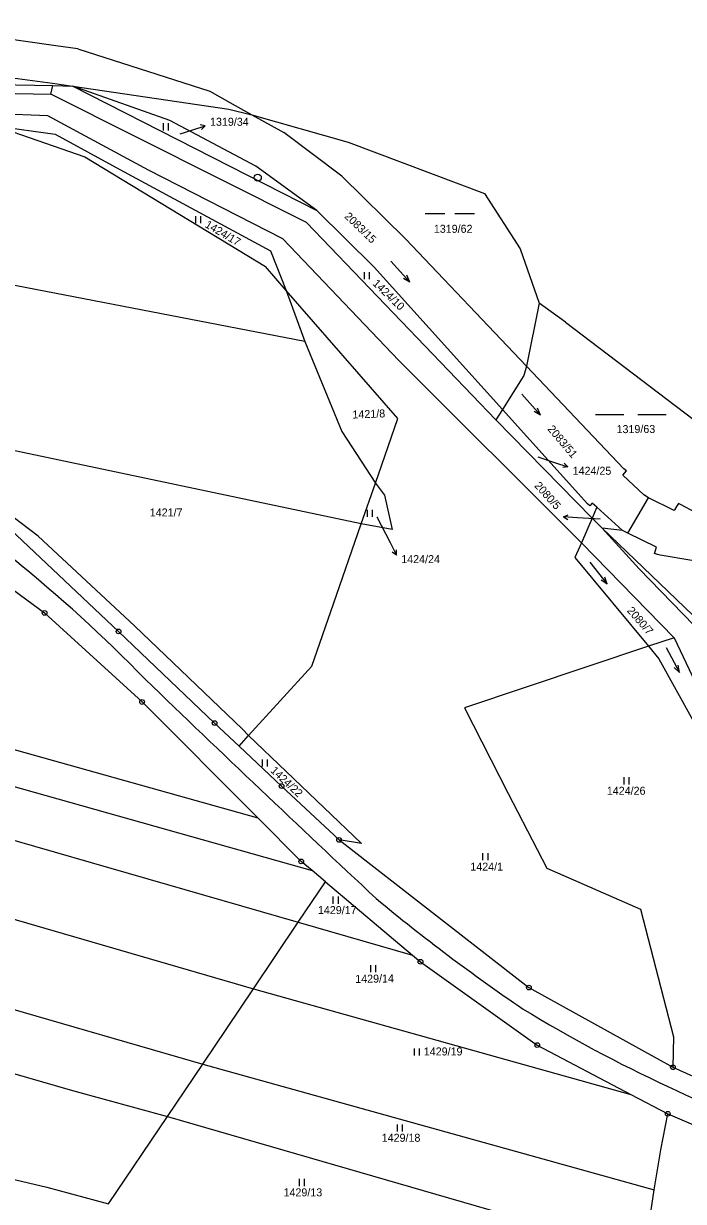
# Model space of a CAD drawing. Extents: x -795483 to -789093, y -1112258 to -1108741.
# Drawn here: x -793824.1 to -793683.9, y -1109679.6 to -1109429.4 of the extents above; entities that cross this region are included whole.
import ezdxf

# ---------------------------------------------------------------- set-up
doc = ezdxf.new("R2010")
doc.units = 0
for name, color, linetype in [('Komunikace', 7, 'Continuous'), ('Vrstva 1', 7, 'Continuous'), ('Vrstva 10', 7, 'Continuous'), ('Vrstva 14', 7, 'Continuous'), ('Vrstva 16', 7, 'Continuous'), ('Vrstva 23', 7, 'Continuous'), ('Vrstva 28', 7, 'Continuous')]:
    doc.layers.add(name, color=color, linetype=linetype)

msp = doc.modelspace()

# ---------------------------------------------------------------- linework, layer by layer
at = {"layer": 'Komunikace'}
for p, q in [((-793790.82, -1109452.82), (-793788.32, -1109452.03)), ((-793714.84, -1109521.47), (-793711.3, -1109522.62)), ((-793749, -1109534.18), (-793746.21, -1109539.65)), ((-793701.62, -1109534.65), (-793706.41, -1109534.37))]:
    msp.add_line(p, q, dxfattribs=at)
at = {"layer": 'Vrstva 1'}
for p, q in [((-793817.19, -1109434.12), (-793851.17, -1109429.42)), ((-793812.53, -1109434.76), (-793817.19, -1109434.12)), ((-793812.53, -1109434.76), (-793784.47, -1109443.79)), ((-793852.01, -1109437.44), (-793817.9, -1109442.1)), ((-793852.68, -1109443.84), (-793818.27, -1109444.39)), ((-793852.47, -1109441.88), (-793817.88, -1109442.6)), ((-793818.27, -1109444.39), (-793817.88, -1109442.6)), ((-793817.9, -1109442.1), (-793813.62, -1109442.69)), ((-793817.88, -1109442.6), (-793813.62, -1109442.69)), ((-793792.99, -1109450), (-793813.62, -1109442.69)), ((-793813.62, -1109442.69), (-793780.46, -1109447.63)), ((-793813.62, -1109442.69), (-793761.8, -1109469.12)), ((-793784.47, -1109443.79), (-793780.22, -1109446.17)), ((-793763.96, -1109471.7), (-793818.27, -1109444.39)), ((-793780.22, -1109446.17), (-793775.57, -1109448.78)), ((-793818.9, -1109449.05), (-793838.15, -1109448.29)), ((-793797.55, -1109460.58), (-793818.9, -1109449.05)), ((-793780.46, -1109447.63), (-793775.57, -1109448.78)), ((-793775.57, -1109448.78), (-793768.81, -1109452.57)), ((-793775.57, -1109448.78), (-793755.09, -1109454.62)), ((-793829.96, -1109451.14), (-793811.05, -1109457.72)), ((-793829.96, -1109451.14), (-793817.32, -1109452.89)), ((-793774.74, -1109459.71), (-793792.99, -1109450)), ((-793817.32, -1109452.89), (-793803.6, -1109460.45)), ((-793756.5, -1109461.85), (-793768.81, -1109452.57)), ((-793755.09, -1109454.62), (-793726.2, -1109465.54)), ((-793811.05, -1109457.72), (-793772.68, -1109481.03)), ((-793803.6, -1109460.45), (-793771.59, -1109477.71)), ((-793768.97, -1109475.14), (-793797.55, -1109460.58)), ((-793761.8, -1109469.12), (-793774.74, -1109459.71)), ((-793742.94, -1109475.15), (-793756.5, -1109461.85)), ((-793726.2, -1109465.54), (-793718.6, -1109477.3)), ((-793749.62, -1109481.18), (-793761.8, -1109469.12)), ((-793764.35, -1109496.94), (-793899.45, -1109470.91)), ((-793723.78, -1109513.58), (-793763.96, -1109471.7)), ((-793744.34, -1109501.01), (-793768.97, -1109475.14)), ((-793717.22, -1109502.22), (-793742.94, -1109475.15)), ((-793771.59, -1109477.71), (-793768.26, -1109486.1)), ((-793718.6, -1109477.3), (-793714.56, -1109488.79)), ((-793768.26, -1109486.1), (-793772.68, -1109481.03)), ((-793722.35, -1109511.41), (-793749.62, -1109481.18)), ((-793744.56, -1109513.3), (-793768.26, -1109486.1)), ((-793768.26, -1109486.1), (-793764.35, -1109496.94)), ((-793714.56, -1109488.79), (-793717.22, -1109502.22)), ((-793708.95, -1109492.82), (-793714.56, -1109488.79)), ((-793708.95, -1109492.82), (-793676.4, -1109517.59)), ((-793764.35, -1109496.94), (-793756.49, -1109516.07)), ((-793744.34, -1109501.01), (-793705.59, -1109539.71)), ((-793717.83, -1109504.18), (-793722.35, -1109511.41)), ((-793717.22, -1109502.22), (-793717.83, -1109504.18)), ((-793696.54, -1109523.99), (-793717.22, -1109502.22)), ((-793722.35, -1109511.41), (-793723.78, -1109513.58)), ((-793704.31, -1109531.41), (-793722.35, -1109511.41)), ((-793749.34, -1109527.04), (-793744.56, -1109513.3)), ((-793723.78, -1109513.58), (-793703.31, -1109534.46)), ((-793752.34, -1109535.65), (-793852.34, -1109514.65)), ((-793820.99, -1109538.32), (-793852.34, -1109514.65)), ((-793756.49, -1109516.07), (-793749.34, -1109527.04)), ((-793696.01, -1109524.45), (-793696.54, -1109523.99)), ((-793696.8, -1109525.36), (-793696.01, -1109524.45)), ((-793692.3, -1109529.49), (-793696.8, -1109525.36)), ((-793752.34, -1109535.65), (-793749.34, -1109527.04)), ((-793749.34, -1109527.04), (-793747.44, -1109529.61)), ((-793852.06, -1109530.76), (-793823.38, -1109551.81)), ((-793747.44, -1109529.61), (-793745.81, -1109536.9)), ((-793703.81, -1109531.86), (-793704.31, -1109531.41)), ((-793703.27, -1109531.26), (-793703.81, -1109531.86)), ((-793702.3, -1109532.13), (-793703.27, -1109531.26)), ((-793695.71, -1109537.67), (-793691.31, -1109530.15)), ((-793691.31, -1109530.15), (-793692.3, -1109529.49)), ((-793685.86, -1109532.83), (-793691.31, -1109530.15)), ((-793684.98, -1109531.33), (-793685.37, -1109531.99)), ((-793684.39, -1109531.66), (-793684.98, -1109531.33)), ((-793681.52, -1109533.17), (-793684.39, -1109531.66)), ((-793702.3, -1109532.13), (-793703.31, -1109534.46)), ((-793696.83, -1109537.07), (-793702.3, -1109532.13)), ((-793685.37, -1109531.99), (-793685.86, -1109532.83)), ((-793758.26, -1109552.67), (-793752.34, -1109535.65)), ((-793745.81, -1109536.9), (-793752.34, -1109535.65)), ((-793703.31, -1109534.46), (-793705.59, -1109539.71)), ((-793703.31, -1109534.46), (-793701.2, -1109536.62)), ((-793696.83, -1109537.07), (-793701.2, -1109536.62)), ((-793693.33, -1109545.2), (-793701.2, -1109536.62)), ((-793701.2, -1109536.62), (-793681.92, -1109555.08)), ((-793826.86, -1109536.87), (-793803.89, -1109558.53)), ((-793820.99, -1109538.32), (-793800.48, -1109557.31)), ((-793695.71, -1109537.67), (-793696.83, -1109537.07)), ((-793689.61, -1109540.65), (-793695.71, -1109537.67)), ((-793705.59, -1109539.71), (-793706.96, -1109542.85)), ((-793705.59, -1109539.71), (-793685.87, -1109559.87)), ((-793690.05, -1109541.98), (-793689.92, -1109541.58)), ((-793689.92, -1109541.58), (-793689.61, -1109540.65)), ((-793706.96, -1109542.85), (-793691.32, -1109561.68)), ((-793689.41, -1109542.2), (-793690.05, -1109541.98)), ((-793688.84, -1109542.3), (-793689.41, -1109542.2)), ((-793682.15, -1109543.46), (-793688.84, -1109542.3)), ((-793681.72, -1109557.19), (-793693.33, -1109545.2)), ((-793823.38, -1109551.81), (-793819.61, -1109554.58)), ((-793762.87, -1109565.91), (-793758.26, -1109552.67)), ((-793819.61, -1109554.58), (-793798.9, -1109573.51)), ((-793803.89, -1109558.53), (-793783.49, -1109577.98)), ((-793800.48, -1109557.31), (-793777.53, -1109579.28)), ((-793691.32, -1109561.68), (-793730.41, -1109574.77)), ((-793685.87, -1109559.87), (-793691.32, -1109561.68)), ((-793691.32, -1109561.68), (-793689.13, -1109564.31)), ((-793685.87, -1109559.87), (-793656.02, -1109623.41)), ((-793689.13, -1109564.31), (-793665.42, -1109607.28)), ((-793951.46, -1109566.81), (-793765.71, -1109620.28)), ((-793776.26, -1109580.63), (-793762.87, -1109565.91)), ((-793774.34, -1109598.11), (-793798.9, -1109573.51)), ((-793858.77, -1109574.45), (-793774.34, -1109598.11)), ((-793730.41, -1109574.77), (-793721.16, -1109592.95)), ((-793783.49, -1109577.98), (-793778.29, -1109582.87)), ((-793777.53, -1109579.28), (-793776.26, -1109580.63)), ((-793957.67, -1109581.44), (-793775.23, -1109634.42)), ((-793862.22, -1109581.26), (-793762.78, -1109609.32)), ((-793778.29, -1109582.87), (-793776.26, -1109580.63)), ((-793776.26, -1109580.63), (-793752.28, -1109603.58)), ((-793778.29, -1109582.87), (-793769.25, -1109591.36)), ((-793769.25, -1109591.36), (-793757.05, -1109602.81)), ((-793721.16, -1109592.95), (-793712.94, -1109608.79)), ((-793964.15, -1109599.17), (-793785.99, -1109650.4)), ((-793765.1, -1109607.37), (-793774.34, -1109598.11)), ((-793752.28, -1109603.58), (-793757.05, -1109602.81)), ((-793757.05, -1109602.81), (-793716.75, -1109634.15)), ((-793762.78, -1109609.32), (-793765.1, -1109607.37)), ((-793759.94, -1109611.71), (-793762.78, -1109609.32)), ((-793712.94, -1109608.79), (-793693.05, -1109617.49)), ((-793968.41, -1109611.44), (-793813.67, -1109655.99)), ((-793765.71, -1109620.28), (-793759.94, -1109611.71)), ((-793759.94, -1109611.71), (-793741.45, -1109627.26)), ((-793693.05, -1109617.49), (-793686, -1109644.62)), ((-793775.23, -1109634.42), (-793765.71, -1109620.28)), ((-793765.71, -1109620.28), (-793741.45, -1109627.26)), ((-793741.45, -1109627.26), (-793739.76, -1109628.69)), ((-793739.76, -1109628.69), (-793714.97, -1109646.37)), ((-793716.75, -1109634.15), (-793686.15, -1109651.07)), ((-793780.91, -1109642.85), (-793775.23, -1109634.42)), ((-793775.23, -1109634.42), (-793695.09, -1109656.84)), ((-793785.99, -1109650.4), (-793780.91, -1109642.85)), ((-793714.97, -1109646.37), (-793695.09, -1109656.84)), ((-793686, -1109644.62), (-793686.15, -1109651.07)), ((-793793.51, -1109661.56), (-793785.99, -1109650.4)), ((-793785.99, -1109650.4), (-793690.13, -1109677.13)), ((-793686.15, -1109651.07), (-793663.06, -1109661.5)), ((-793813.67, -1109655.99), (-793793.51, -1109661.56)), ((-793695.09, -1109656.84), (-793687.24, -1109660.97)), ((-793805.99, -1109680.09), (-793793.51, -1109661.56)), ((-793793.51, -1109661.56), (-793692.15, -1109690.84)), ((-793688.7, -1109668.6), (-793687.24, -1109660.97)), ((-793687.24, -1109660.97), (-793644.84, -1109679.08)), ((-793690.13, -1109677.13), (-793688.7, -1109668.6)), ((-793829.84, -1109674.06), (-793819.09, -1109676.54)), ((-793819.09, -1109676.54), (-793805.99, -1109680.09)), ((-793692.15, -1109690.84), (-793690.13, -1109677.13))]:
    msp.add_line(p, q, dxfattribs=at)
at = {"layer": 'Vrstva 10'}
for centre, radius, start, end in [((-794020.68, -1109785.01), 310.32, 44.1889, 58.3132), ((-791019.99, -1106692.75), 3998.68, 225.99078, 226.95911), ((-793491.37, -1109304.88), 403.48, 230.2869, 235.8324), ((-793558.79, -1109378.26), 305.25, 238.5675, 245.1095), ((-793498.44, -1109255.33), 442.17, 244.7206, 249.0705)]:
    msp.add_arc(centre, radius, start, end, dxfattribs=at)
at = {"layer": 'Vrstva 16'}
for p, q in [((-793788.32, -1109452.03), (-793785.46, -1109451.13)), ((-793785.46, -1109451.13), (-793786.56, -1109450.95)), ((-793785.46, -1109451.13), (-793786.26, -1109451.91)), ((-793711.3, -1109522.62), (-793708.45, -1109523.55)), ((-793708.45, -1109523.55), (-793709.55, -1109523.71)), ((-793708.45, -1109523.55), (-793709.24, -1109522.76)), ((-793709.4, -1109534.19), (-793708.38, -1109533.75)), ((-793706.41, -1109534.37), (-793709.4, -1109534.19)), ((-793709.4, -1109534.19), (-793708.44, -1109534.75)), ((-793746.21, -1109539.65), (-793744.85, -1109542.32)), ((-793744.85, -1109542.32), (-793745.75, -1109541.66)), ((-793744.85, -1109542.32), (-793744.86, -1109541.2))]:
    msp.add_line(p, q, dxfattribs=at)
at = {"layer": 'Vrstva 23'}
for p, q in [((-793794.37, -1109452.11), (-793794.37, -1109450.61)), ((-793793.37, -1109450.61), (-793793.37, -1109452.11)), ((-793787.49, -1109471.82), (-793787.49, -1109470.32)), ((-793786.49, -1109470.32), (-793786.49, -1109471.82)), ((-793738.77, -1109469.78), (-793734.57, -1109469.78)), ((-793732.47, -1109469.78), (-793728.27, -1109469.78)), ((-793746.05, -1109479.88), (-793742.01, -1109484.32)), ((-793751.63, -1109483.74), (-793751.63, -1109482.24)), ((-793750.63, -1109482.24), (-793750.63, -1109483.74)), ((-793742.01, -1109484.32), (-793743.39, -1109483.55)), ((-793742.01, -1109484.32), (-793742.65, -1109482.87)), ((-793718.24, -1109508.1), (-793714.27, -1109512.6)), ((-793714.27, -1109512.6), (-793714.89, -1109511.14)), ((-793714.27, -1109512.6), (-793715.64, -1109511.8)), ((-793702.58, -1109512.48), (-793696.58, -1109512.48)), ((-793693.58, -1109512.48), (-793687.58, -1109512.48)), ((-793751, -1109534.18), (-793751, -1109532.68)), ((-793750, -1109532.68), (-793750, -1109534.18)), ((-793703.8, -1109543.79), (-793700.08, -1109548.49)), ((-793700.08, -1109548.49), (-793701.4, -1109547.63)), ((-793700.08, -1109548.49), (-793700.62, -1109547.01)), ((-793687.55, -1109561.95), (-793684.75, -1109567.25)), ((-793684.75, -1109567.25), (-793685.89, -1109566.16)), ((-793684.75, -1109567.25), (-793685.01, -1109565.69)), ((-793773.34, -1109587.22), (-793773.34, -1109585.72)), ((-793772.34, -1109585.72), (-793772.34, -1109587.22)), ((-793696.52, -1109591.01), (-793696.52, -1109589.51)), ((-793695.52, -1109589.51), (-793695.52, -1109591.01)), ((-793726.49, -1109607.13), (-793726.49, -1109605.63)), ((-793725.49, -1109605.63), (-793725.49, -1109607.13)), ((-793758.28, -1109616.35), (-793758.28, -1109614.85)), ((-793757.28, -1109614.85), (-793757.28, -1109616.35)), ((-793750.34, -1109630.92), (-793750.34, -1109629.42)), ((-793749.34, -1109629.42), (-793749.34, -1109630.92)), ((-793741.06, -1109648.58), (-793741.06, -1109647.08)), ((-793740.06, -1109647.08), (-793740.06, -1109648.58)), ((-793744.68, -1109664.71), (-793744.68, -1109663.21)), ((-793743.68, -1109663.21), (-793743.68, -1109664.71)), ((-793765.48, -1109676.31), (-793765.48, -1109674.81)), ((-793764.48, -1109674.81), (-793764.48, -1109676.31))]:
    msp.add_line(p, q, dxfattribs=at)
at = {"layer": 'Vrstva 28'}
for centre, radius in [((-793774.32, -1109462.14), 0.75), ((-793774.32, -1109462.14), 0.01), ((-793819.61, -1109554.58), 0.5), ((-793819.61, -1109554.58), 0.01), ((-793803.89, -1109558.53), 0.5), ((-793803.89, -1109558.53), 0.01), ((-793798.9, -1109573.51), 0.5), ((-793798.9, -1109573.51), 0.01), ((-793783.49, -1109577.98), 0.5), ((-793783.49, -1109577.98), 0.01), ((-793769.25, -1109591.36), 0.5), ((-793769.25, -1109591.36), 0.01), ((-793757.05, -1109602.81), 0.5), ((-793757.05, -1109602.81), 0.01), ((-793765.1, -1109607.37), 0.5), ((-793765.1, -1109607.37), 0.01), ((-793739.76, -1109628.69), 0.5), ((-793739.76, -1109628.69), 0.01), ((-793716.75, -1109634.15), 0.5), ((-793716.75, -1109634.15), 0.01), ((-793714.97, -1109646.37), 0.5), ((-793714.97, -1109646.37), 0.01), ((-793686.15, -1109651.07), 0.5), ((-793686.15, -1109651.07), 0.01), ((-793687.24, -1109660.97), 0.5), ((-793687.24, -1109660.97), 0.01)]:
    msp.add_circle(centre, radius, dxfattribs=at)

# ---------------------------------------------------------------- texts
at = {"layer": 'Vrstva 14'}
for s, height, p in [('1319/34', 0.1, (-793790.82, -1109452.82)), ('1319/62', 1.7, (-793736.93, -1109473.86)), ('1424/25', 0.1, (-793714.84, -1109521.47)), ('1421/7', 1.7, (-793797.26, -1109534.11)), ('1424/24', 0.1, (-793749, -1109534.18)), ('2080/5', 0.1, (-793701.62, -1109534.65)), ('1424/26', 1.7, (-793700.19, -1109593.21)), ('1424/1', 1.7, (-793729.18, -1109609.33)), ('1429/19', 1.7, (-793739.06, -1109648.58)), ('1429/18', 1.7, (-793748, -1109666.91)), ('1429/13', 1.7, (-793768.85, -1109678.51))]:
    msp.add_text(s, height=height, dxfattribs=at).set_placement(p)
for s, rotation, p in [('1424/17', 329.6209, (-793785.69, -1109472.57)), ('2083/15', 316.0098, (-793756.05, -1109470.53)), ('1424/10', 315.9934, (-793750.05, -1109484.78)), ('1421/8', 2.1623, (-793754.18, -1109513.32)), ('2083/51', 310.2496, (-793712.89, -1109515.6)), ('1319/63', 0.2382, (-793698.12, -1109516.41)), ('2080/7', 311.0436, (-793696.01, -1109554.18)), ('1424/22', 316.8476, (-793771.74, -1109588.25)), ('1429/17', 359.8057, (-793761.55, -1109618.54)), ('1429/14', 0.7493, (-793753.61, -1109633.17))]:
    msp.add_text(s, height=1.7, rotation=rotation, dxfattribs=at).set_placement(p)
at = {"layer": 'Vrstva 16'}
for s, p in [('1319/34', (-793784.46, -1109451.13)), ('1424/25', (-793707.45, -1109525.25)), ('1424/24', (-793743.85, -1109544.02))]:
    msp.add_text(s, height=1.7, dxfattribs=at).set_placement(p)
msp.add_text('2080/5', height=1.7, rotation=312.0309, dxfattribs=at).set_placement((-793715.69, -1109527.65))

doc.saveas('drawing.dxf')
